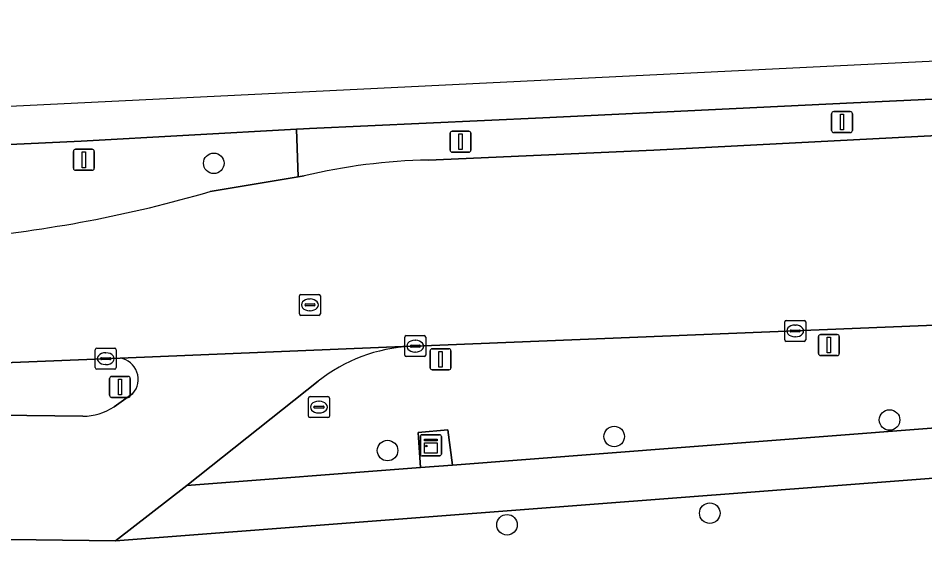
# Model space of a CAD drawing. Extents: x 160023 to 161302, y 384750 to 385707.
# Drawn here: x 160774.97 to 160818.15, y 385304.37 to 385329.87 of the extents above; entities that cross this region are included whole.
import ezdxf

# ---------------------------------------------------------------- set-up
doc = ezdxf.new("R2010")
doc.units = 0
for name, color, linetype in [('IMGEO_Berm_groen', 7, 'Continuous'), ('IMGEO_Berm_open', 7, 'Continuous'), ('IMGEO_Boom', 7, 'Continuous'), ('IMGEO_Fietspad_open', 7, 'Continuous'), ('IMGEO_Kast', 7, 'Continuous'), ('IMGEO_Kolk', 7, 'Continuous'), ('IMGEO_Lichtmast', 7, 'Continuous'), ('IMGEO_Rijbaan_lokaal_gesloten', 7, 'Continuous'), ('IMGEO_Rijbaan_lokaal_open', 7, 'Continuous'), ('IMGEO_Rioolput', 7, 'Continuous'), ('IMGEO_Verkeersbordpaal', 7, 'Continuous'), ('IMGEO_Voetpad_open', 7, 'Continuous')]:
    doc.layers.add(name, color=color, linetype=linetype)

msp = doc.modelspace()

# ---------------------------------------------------------------- linework, layer by layer
at = {"layer": 'IMGEO_Berm_groen'}
for points in [[(160788.302, 385322.314), (160788.219, 385324.587), (160777.972, 385324.021), (160768.782, 385323.578), (160758.913, 385323.132), (160755.288, 385323.018), (160752.42, 385322.897), (160748.623, 385323.061), (160744.096, 385323.326), (160740.237, 385323.978), (160739.98, 385321.407), (160744.243, 385320.999), (160748.681, 385320.526), (160752.559, 385320.21), (160758.985, 385319.804), (160763.262, 385319.431), (160769.006, 385319.442), (160772.383, 385319.395)], [(160784.114, 385321.616), (160788.302, 385322.314)], [(160789.25, 385312.583), (160782.994, 385307.613), (160794.127, 385308.473), (160794.011, 385310.137), (160795.425, 385310.27), (160795.647, 385308.59), (160821.332, 385310.575), (160820.963, 385315.346)], [(160820.963, 385315.346), (160793.879, 385314.255), (160793.772, 385314.252), (160793.665, 385314.247)], [(160779.827, 385313.686), (160773.872, 385313.446), (160768.747, 385313.307), (160765.031, 385313.233), (160756.479, 385313.49), (160748.834, 385313.956)], [(160779.534, 385311.369), (160780.43, 385312.001)], [(160739.196, 385311.815), (160742.942, 385311.716), (160750, 385311.444), (160759.401, 385311.147), (160778.052, 385310.916)]]:
    msp.add_lwpolyline(points, dxfattribs=at)
for centre, radius, start, end in [((160766.871, 385380.598), 61.45, 275.14589, 286.29564), ((160794.086, 385306.44), 7.818, 93.0891, 128.2134), ((160779.666, 385312.678), 1.021, 318.4622, 80.9187), ((160777.989, 385313.772), 2.857, 271.2596, 302.7338)]:
    msp.add_arc(centre, radius, start, end, dxfattribs=at)
at = {"layer": 'IMGEO_Berm_open'}
for points in [[(160820.562, 385326.114), (160814.739, 385325.835), (160799.956, 385325.131), (160788.838, 385324.621), (160788.55, 385324.605), (160788.219, 385324.587), (160788.302, 385322.314), (160788.587, 385322.362)], [(160794.508, 385323.113), (160805.246, 385323.592), (160820.569, 385324.378), (160820.562, 385326.114)]]:
    msp.add_lwpolyline(points, dxfattribs=at)
msp.add_arc((160795.021, 385295.348), 27.77, 91.0595, 103.3977, dxfattribs=at)
at = {"layer": 'IMGEO_Boom'}
for centre in [(160784.284, 385322.96), (160816.464, 385310.74), (160803.351, 385309.953), (160792.56, 385309.284), (160807.902, 385306.304), (160798.248, 385305.752)]:
    msp.add_circle(centre, 0.489, dxfattribs=at)
at = {"layer": 'IMGEO_Fietspad_open'}
msp.add_lwpolyline([(160826.159, 385315.563), (160826.441, 385310.931), (160825.553, 385310.89), (160821.54, 385310.591), (160821.332, 385310.575), (160795.647, 385308.59), (160794.127, 385308.473), (160782.994, 385307.613), (160779.604, 385304.986), (160821.25, 385308.182), (160821.638, 385308.255), (160829.048, 385308.74), (160835.236, 385308.908)], dxfattribs=at)
at = {"layer": 'IMGEO_Kast'}
for p, q in [((160794.122, 385309.111), (160794.122, 385309.952)), ((160794.122, 385309.952), (160794.122, 385309.111)), ((160794.197, 385310.036), (160795.038, 385310.036)), ((160795.038, 385310.036), (160794.197, 385310.036)), ((160795.122, 385309.961), (160795.122, 385309.12)), ((160795.122, 385309.12), (160795.122, 385309.961)), ((160795.047, 385309.036), (160794.206, 385309.036)), ((160794.206, 385309.036), (160795.047, 385309.036))]:
    msp.add_line(p, q, dxfattribs=at)
for points in [[(160794.317, 385309.826), (160794.917, 385309.826), (160794.917, 385309.741), (160794.317, 385309.741), (160794.317, 385309.826)], [(160794.317, 385309.651), (160794.917, 385309.651), (160794.917, 385309.162), (160794.317, 385309.162), (160794.317, 385309.651)]]:
    msp.add_lwpolyline(points, dxfattribs=at)
msp.add_circle((160794.401, 385309.5), 0.0377, dxfattribs=at)
for centre, start, end in [((160794.2, 385309.958), 92.4484, 184.2845), ((160794.2, 385309.958), 92.4484, 184.2845), ((160795.044, 385309.958), 2.4484, 94.2845), ((160795.044, 385309.958), 2.4484, 94.2845), ((160794.2, 385309.114), 182.4484, 274.2845), ((160794.2, 385309.114), 182.4484, 274.2845), ((160795.044, 385309.114), 272.4484, 4.2845), ((160795.044, 385309.114), 272.4484, 4.2845)]:
    msp.add_arc(centre, 0.0779, start, end, dxfattribs=at)
at = {"layer": 'IMGEO_Kolk'}
for p, q in [((160811.47, 385314.554), (160811.47, 385315.406)), ((160811.545, 385315.48), (160812.397, 385315.48)), ((160812.471, 385315.406), (160812.471, 385314.554)), ((160811.729, 385314.974), (160811.729, 385314.986)), ((160812.167, 385314.937), (160811.769, 385314.937)), ((160811.772, 385315.023), (160812.17, 385315.023)), ((160811.958, 385315.26), (160811.983, 385315.26)), ((160812.213, 385314.986), (160812.213, 385314.974)), ((160793.378, 385313.829), (160793.378, 385314.681)), ((160793.453, 385314.755), (160794.305, 385314.755)), ((160793.866, 385314.535), (160793.891, 385314.535)), ((160794.379, 385314.681), (160794.379, 385313.829)), ((160811.981, 385314.7), (160811.956, 385314.7)), ((160778.638, 385313.233), (160778.638, 385314.085)), ((160778.713, 385314.159), (160779.565, 385314.159)), ((160779.639, 385314.085), (160779.639, 385313.233)), ((160793.637, 385314.249), (160793.637, 385314.261)), ((160794.075, 385314.212), (160793.677, 385314.212)), ((160793.68, 385314.298), (160794.078, 385314.298)), ((160794.121, 385314.261), (160794.121, 385314.249)), ((160812.397, 385314.48), (160811.545, 385314.48)), ((160778.897, 385313.653), (160778.897, 385313.665)), ((160778.94, 385313.702), (160779.338, 385313.702)), ((160779.126, 385313.939), (160779.151, 385313.939)), ((160779.381, 385313.665), (160779.381, 385313.653)), ((160794.305, 385313.755), (160793.453, 385313.755)), ((160793.889, 385313.975), (160793.864, 385313.975)), ((160779.335, 385313.616), (160778.937, 385313.616)), ((160779.149, 385313.379), (160779.124, 385313.379)), ((160779.565, 385313.159), (160778.713, 385313.159))]:
    msp.add_line(p, q, dxfattribs=at)
for points in [[(160811.47, 385314.554), (160811.47, 385315.406)], [(160811.545, 385315.48), (160812.397, 385315.48)], [(160812.471, 385315.406), (160812.471, 385314.554)], [(160793.378, 385313.829), (160793.378, 385314.681)], [(160793.453, 385314.755), (160794.305, 385314.755)], [(160794.379, 385314.681), (160794.379, 385313.829)], [(160778.638, 385313.233), (160778.638, 385314.085)], [(160778.713, 385314.159), (160779.565, 385314.159)], [(160779.639, 385314.085), (160779.639, 385313.233)], [(160812.397, 385314.48), (160811.545, 385314.48)], [(160794.305, 385313.755), (160793.453, 385313.755)], [(160779.565, 385313.159), (160778.713, 385313.159)]]:
    msp.add_lwpolyline(points, dxfattribs=at)
for centre, radius, start, end in [((160811.547, 385315.404), 0.0765, 91.552, 178.448), ((160811.547, 385315.404), 0.0765, 91.552, 178.448), ((160812.395, 385315.404), 0.0765, 1.552, 88.448), ((160812.395, 385315.404), 0.0765, 1.552, 88.448), ((160811.769, 385314.983), 0.0403, 85.8775, 175.7526), ((160811.766, 385314.973), 0.0366, 178.938, 274.7102), ((160812.17, 385314.98), 0.043, 264.8664, 352.4533), ((160812.174, 385314.985), 0.0386, 1.7309, 96.639), ((160793.455, 385314.679), 0.0765, 91.552, 178.448), ((160793.455, 385314.679), 0.0765, 91.552, 178.448), ((160794.303, 385314.679), 0.0765, 1.552, 88.448), ((160794.303, 385314.679), 0.0765, 1.552, 88.448), ((160811.547, 385314.556), 0.0765, 181.552, 268.448), ((160811.547, 385314.556), 0.0765, 181.552, 268.448), ((160812.395, 385314.556), 0.0765, 271.552, 358.448), ((160812.395, 385314.556), 0.0765, 271.552, 358.448), ((160778.715, 385314.083), 0.0765, 91.552, 178.448), ((160778.715, 385314.083), 0.0765, 91.552, 178.448), ((160779.563, 385314.083), 0.0765, 1.552, 88.448), ((160779.563, 385314.083), 0.0765, 1.552, 88.448), ((160793.677, 385314.258), 0.0403, 85.8775, 175.7526), ((160793.674, 385314.248), 0.0366, 178.938, 274.7102), ((160794.078, 385314.255), 0.043, 264.8664, 352.4533), ((160794.082, 385314.26), 0.0386, 1.7309, 96.639), ((160778.937, 385313.662), 0.0403, 85.8775, 175.7526), ((160778.934, 385313.652), 0.0366, 178.938, 274.7102), ((160779.338, 385313.659), 0.043, 264.8664, 352.4533), ((160779.342, 385313.664), 0.0386, 1.7309, 96.639), ((160793.455, 385313.831), 0.0765, 181.552, 268.448), ((160793.455, 385313.831), 0.0765, 181.552, 268.448), ((160794.303, 385313.831), 0.0765, 271.552, 358.448), ((160794.303, 385313.831), 0.0765, 271.552, 358.448), ((160778.715, 385313.235), 0.0765, 181.552, 268.448), ((160778.715, 385313.235), 0.0765, 181.552, 268.448), ((160779.563, 385313.235), 0.0765, 271.552, 358.448), ((160779.563, 385313.235), 0.0765, 271.552, 358.448)]:
    msp.add_arc(centre, radius, start, end, dxfattribs=at)
for centre, major_axis, ratio, start_param, end_param in [((160811.957, 385314.98), (-0.387, 0.002), 0.722429, 4.712389, 7.853982), ((160811.982, 385314.98), (-0.39, 0.002), 0.717154, 1.570796, 4.712389), ((160793.865, 385314.255), (-0.387, 0.002), 0.722429, 4.712389, 7.853982), ((160793.89, 385314.255), (-0.39, 0.002), 0.717154, 1.570796, 4.712389), ((160779.125, 385313.659), (-0.387, 0.002), 0.722429, 4.712389, 7.853982), ((160779.15, 385313.659), (-0.39, 0.002), 0.717154, 1.570796, 4.712389)]:
    msp.add_ellipse(centre, major_axis=major_axis, ratio=ratio, start_param=start_param, end_param=end_param, dxfattribs=at)
at = {"layer": 'IMGEO_Lichtmast'}
for p, q in [((160813.706, 385324.523), (160813.706, 385325.323)), ((160813.706, 385325.323), (160813.706, 385324.523)), ((160813.806, 385325.423), (160814.596, 385325.423)), ((160814.596, 385325.423), (160813.806, 385325.423)), ((160814.696, 385325.323), (160814.696, 385324.523)), ((160814.696, 385324.523), (160814.696, 385325.323)), ((160795.64, 385324.487), (160796.43, 385324.487)), ((160796.43, 385324.487), (160795.64, 385324.487)), ((160814.596, 385324.423), (160813.806, 385324.423)), ((160813.806, 385324.423), (160814.596, 385324.423)), ((160795.54, 385323.587), (160795.54, 385324.387)), ((160795.54, 385324.387), (160795.54, 385323.587)), ((160796.53, 385324.387), (160796.53, 385323.587)), ((160796.53, 385323.587), (160796.53, 385324.387)), ((160777.702, 385323.626), (160778.492, 385323.626)), ((160778.492, 385323.626), (160777.702, 385323.626)), ((160777.602, 385322.726), (160777.602, 385323.526)), ((160777.602, 385323.526), (160777.602, 385322.726)), ((160778.592, 385323.526), (160778.592, 385322.726)), ((160778.592, 385322.726), (160778.592, 385323.526)), ((160796.43, 385323.487), (160795.64, 385323.487)), ((160795.64, 385323.487), (160796.43, 385323.487)), ((160778.492, 385322.626), (160777.702, 385322.626)), ((160777.702, 385322.626), (160778.492, 385322.626))]:
    msp.add_line(p, q, dxfattribs=at)
for points in [[(160814.126, 385325.298), (160814.276, 385325.298), (160814.276, 385324.548), (160814.126, 385324.548), (160814.126, 385325.298)], [(160795.96, 385324.362), (160796.11, 385324.362), (160796.11, 385323.612), (160795.96, 385323.612), (160795.96, 385324.362)], [(160778.022, 385323.501), (160778.172, 385323.501), (160778.172, 385322.751), (160778.022, 385322.751), (160778.022, 385323.501)]]:
    msp.add_lwpolyline(points, dxfattribs=at)
for centre, start, end in [((160813.806, 385325.323), 90, 180), ((160813.806, 385325.323), 90, 180), ((160814.596, 385325.323), 0, 90), ((160814.596, 385325.323), 360, 90), ((160795.64, 385324.387), 90, 180), ((160795.64, 385324.387), 90, 180), ((160796.43, 385324.387), 0, 90), ((160796.43, 385324.387), 360, 90), ((160813.806, 385324.523), 180, 270), ((160813.806, 385324.523), 180, 270), ((160814.596, 385324.523), 270, 0), ((160814.596, 385324.523), 270, 0), ((160777.702, 385323.526), 90, 180), ((160777.702, 385323.526), 90, 180), ((160778.492, 385323.526), 0, 90), ((160778.492, 385323.526), 360, 90), ((160795.64, 385323.587), 180, 270), ((160795.64, 385323.587), 180, 270), ((160796.43, 385323.587), 270, 0), ((160796.43, 385323.587), 270, 0), ((160777.702, 385322.726), 180, 270), ((160777.702, 385322.726), 180, 270), ((160778.492, 385322.726), 270, 0), ((160778.492, 385322.726), 270, 0)]:
    msp.add_arc(centre, 0.1, start, end, dxfattribs=at)
at = {"layer": 'IMGEO_Rijbaan_lokaal_gesloten'}
for points in [[(160828.397, 385328.305), (160753.472, 385324.638), (160721.519, 385329.871)], [(160727.055, 385327.17), (160739.347, 385324.128), (160740.237, 385323.978), (160744.096, 385323.326), (160748.623, 385323.061), (160752.42, 385322.897), (160755.288, 385323.018), (160758.913, 385323.132), (160768.782, 385323.578), (160777.972, 385324.021), (160788.219, 385324.587), (160788.55, 385324.605), (160788.838, 385324.621), (160799.956, 385325.131), (160814.739, 385325.835), (160820.562, 385326.114), (160824.75, 385326.315), (160825.535, 385326.352), (160828.494, 385326.494), (160828.396, 385328.281), (160828.397, 385328.305)], [(160829.079, 385314.948), (160828.561, 385324.708), (160825.613, 385324.591), (160824.828, 385324.56), (160821.597, 385324.431), (160820.569, 385324.378), (160805.246, 385323.592), (160794.508, 385323.113)], [(160788.587, 385322.362), (160788.302, 385322.314), (160784.114, 385321.616)], [(160748.834, 385313.956), (160756.479, 385313.49), (160765.031, 385313.233), (160768.747, 385313.307), (160773.872, 385313.446), (160779.827, 385313.686), (160793.665, 385314.247), (160793.772, 385314.252), (160793.879, 385314.255), (160820.963, 385315.346), (160821.202, 385315.356), (160825.238, 385315.525), (160826.159, 385315.563)]]:
    msp.add_lwpolyline(points, dxfattribs=at)
for centre, radius, start, end in [((160795.021, 385295.348), 27.77, 91.0595, 103.3977), ((160766.871, 385380.598), 61.45, 275.14589, 286.29564)]:
    msp.add_arc(centre, radius, start, end, dxfattribs=at)
at = {"layer": 'IMGEO_Rijbaan_lokaal_open'}
for points in [[(160793.665, 385314.247), (160779.827, 385313.686)], [(160718.413, 385308.232), (160726.817, 385306.953), (160732.852, 385306.219), (160739.07, 385305.796), (160745.527, 385305.516), (160745.869, 385305.491), (160746.194, 385305.481), (160751.892, 385305.332), (160779.604, 385304.986), (160782.994, 385307.613), (160789.25, 385312.583)], [(160780.43, 385312.001), (160779.534, 385311.369)], [(160778.052, 385310.916), (160759.401, 385311.147), (160750, 385311.444), (160742.942, 385311.716), (160739.196, 385311.815)]]:
    msp.add_lwpolyline(points, dxfattribs=at)
for centre, radius, start, end in [((160794.086, 385306.44), 7.818, 93.0891, 128.2134), ((160779.666, 385312.678), 1.021, 318.4622, 80.9187), ((160777.989, 385313.772), 2.857, 271.2596, 302.7338)]:
    msp.add_arc(centre, radius, start, end, dxfattribs=at)
at = {"layer": 'IMGEO_Rioolput'}
for p, q in [((160788.437, 385316.72), (160789.289, 385316.72)), ((160788.362, 385315.794), (160788.362, 385316.646)), ((160788.621, 385316.214), (160788.621, 385316.226)), ((160788.664, 385316.263), (160789.062, 385316.263)), ((160788.85, 385316.5), (160788.875, 385316.5)), ((160789.105, 385316.226), (160789.105, 385316.214)), ((160789.363, 385316.646), (160789.363, 385315.794)), ((160789.059, 385316.177), (160788.661, 385316.177)), ((160788.873, 385315.94), (160788.848, 385315.94)), ((160789.289, 385315.72), (160788.437, 385315.72)), ((160788.792, 385310.926), (160788.792, 385311.778)), ((160788.867, 385311.852), (160789.719, 385311.852)), ((160789.28, 385311.632), (160789.305, 385311.632)), ((160789.793, 385311.778), (160789.793, 385310.926)), ((160789.051, 385311.346), (160789.051, 385311.358)), ((160789.489, 385311.309), (160789.091, 385311.309)), ((160789.094, 385311.395), (160789.492, 385311.395)), ((160789.303, 385311.072), (160789.278, 385311.072)), ((160789.535, 385311.358), (160789.535, 385311.346)), ((160789.719, 385310.852), (160788.867, 385310.852))]:
    msp.add_line(p, q, dxfattribs=at)
for points in [[(160788.437, 385316.72), (160789.289, 385316.72)], [(160788.362, 385315.794), (160788.362, 385316.646)], [(160789.363, 385316.646), (160789.363, 385315.794)], [(160789.289, 385315.72), (160788.437, 385315.72)], [(160788.792, 385310.926), (160788.792, 385311.778)], [(160788.867, 385311.852), (160789.719, 385311.852)], [(160789.793, 385311.778), (160789.793, 385310.926)], [(160789.719, 385310.852), (160788.867, 385310.852)]]:
    msp.add_lwpolyline(points, dxfattribs=at)
for centre, radius, start, end in [((160788.439, 385316.644), 0.0765, 91.552, 178.448), ((160788.439, 385316.644), 0.0765, 91.552, 178.448), ((160789.287, 385316.644), 0.0765, 1.552, 88.448), ((160789.287, 385316.644), 0.0765, 1.552, 88.448), ((160788.661, 385316.223), 0.0403, 85.8775, 175.7526), ((160789.066, 385316.225), 0.0386, 1.7309, 96.639), ((160788.439, 385315.796), 0.0765, 181.552, 268.448), ((160788.439, 385315.796), 0.0765, 181.552, 268.448), ((160788.658, 385316.213), 0.0366, 178.938, 274.7102), ((160789.062, 385316.22), 0.043, 264.8664, 352.4533), ((160789.287, 385315.796), 0.0765, 271.552, 358.448), ((160789.287, 385315.796), 0.0765, 271.552, 358.448), ((160788.869, 385311.776), 0.0765, 91.552, 178.448), ((160788.869, 385311.776), 0.0765, 91.552, 178.448), ((160789.717, 385311.776), 0.0765, 1.552, 88.448), ((160789.717, 385311.776), 0.0765, 1.552, 88.448), ((160789.091, 385311.355), 0.0403, 85.8775, 175.7526), ((160789.088, 385311.345), 0.0366, 178.938, 274.7102), ((160789.492, 385311.352), 0.043, 264.8664, 352.4533), ((160789.496, 385311.357), 0.0386, 1.7309, 96.639), ((160788.869, 385310.928), 0.0765, 181.552, 268.448), ((160788.869, 385310.928), 0.0765, 181.552, 268.448), ((160789.717, 385310.928), 0.0765, 271.552, 358.448), ((160789.717, 385310.928), 0.0765, 271.552, 358.448)]:
    msp.add_arc(centre, radius, start, end, dxfattribs=at)
for centre, major_axis, ratio, start_param, end_param in [((160788.849, 385316.22), (-0.387, 0.002), 0.722429, 4.712389, 7.853982), ((160788.874, 385316.22), (-0.39, 0.002), 0.717154, 1.570796, 4.712389), ((160789.279, 385311.352), (-0.387, 0.002), 0.722429, 4.712389, 7.853982), ((160789.304, 385311.352), (-0.39, 0.002), 0.717154, 1.570796, 4.712389)]:
    msp.add_ellipse(centre, major_axis=major_axis, ratio=ratio, start_param=start_param, end_param=end_param, dxfattribs=at)
at = {"layer": 'IMGEO_Verkeersbordpaal'}
for p, q in [((160813.08, 385313.909), (160813.08, 385314.709)), ((160813.08, 385314.709), (160813.08, 385313.909)), ((160813.18, 385314.809), (160813.97, 385314.809)), ((160813.97, 385314.809), (160813.18, 385314.809)), ((160814.07, 385314.709), (160814.07, 385313.909)), ((160814.07, 385313.909), (160814.07, 385314.709)), ((160794.688, 385314.128), (160795.478, 385314.128)), ((160795.478, 385314.128), (160794.688, 385314.128)), ((160794.588, 385313.228), (160794.588, 385314.028)), ((160794.588, 385314.028), (160794.588, 385313.228)), ((160795.578, 385314.028), (160795.578, 385313.228)), ((160795.578, 385313.228), (160795.578, 385314.028)), ((160813.97, 385313.809), (160813.18, 385313.809)), ((160813.18, 385313.809), (160813.97, 385313.809)), ((160779.42, 385312.814), (160780.21, 385312.814)), ((160780.21, 385312.814), (160779.42, 385312.814)), ((160795.478, 385313.128), (160794.688, 385313.128)), ((160794.688, 385313.128), (160795.478, 385313.128)), ((160779.32, 385311.914), (160779.32, 385312.714)), ((160779.32, 385312.714), (160779.32, 385311.914)), ((160780.31, 385312.714), (160780.31, 385311.914)), ((160780.31, 385311.914), (160780.31, 385312.714)), ((160780.21, 385311.814), (160779.42, 385311.814)), ((160779.42, 385311.814), (160780.21, 385311.814))]:
    msp.add_line(p, q, dxfattribs=at)
for points in [[(160813.5, 385314.684), (160813.65, 385314.684), (160813.65, 385313.934), (160813.5, 385313.934), (160813.5, 385314.684)], [(160795.008, 385314.003), (160795.158, 385314.003), (160795.158, 385313.253), (160795.008, 385313.253), (160795.008, 385314.003)], [(160779.74, 385312.689), (160779.89, 385312.689), (160779.89, 385311.939), (160779.74, 385311.939), (160779.74, 385312.689)]]:
    msp.add_lwpolyline(points, dxfattribs=at)
for centre, start, end in [((160813.18, 385314.709), 90, 180), ((160813.18, 385314.709), 90, 180), ((160813.97, 385314.709), 0, 90), ((160813.97, 385314.709), 360, 90), ((160794.688, 385314.028), 90, 180), ((160794.688, 385314.028), 90, 180), ((160795.478, 385314.028), 0, 90), ((160795.478, 385314.028), 360, 90), ((160813.18, 385313.909), 180, 270), ((160813.18, 385313.909), 180, 270), ((160813.97, 385313.909), 270, 0), ((160813.97, 385313.909), 270, 0), ((160794.688, 385313.228), 180, 270), ((160794.688, 385313.228), 180, 270), ((160795.478, 385313.228), 270, 0), ((160795.478, 385313.228), 270, 0), ((160779.42, 385312.714), 90, 180), ((160779.42, 385312.714), 90, 180), ((160780.21, 385312.714), 0, 90), ((160780.21, 385312.714), 360, 90), ((160779.42, 385311.914), 180, 270), ((160779.42, 385311.914), 180, 270), ((160780.21, 385311.914), 270, 0), ((160780.21, 385311.914), 270, 0)]:
    msp.add_arc(centre, 0.1, start, end, dxfattribs=at)
at = {"layer": 'IMGEO_Voetpad_open'}
msp.add_lwpolyline([(160795.647, 385308.59), (160795.425, 385310.27), (160794.011, 385310.137), (160794.127, 385308.473)], close=True, dxfattribs=at)
msp.add_lwpolyline([(160821.25, 385308.182), (160779.604, 385304.986), (160751.892, 385305.332), (160746.194, 385305.481), (160745.869, 385305.491), (160745.527, 385305.516), (160745.43, 385303.122), (160747.005, 385303.048), (160747.799, 385302.969), (160749.323, 385302.929), (160757.632, 385302.652), (160775.514, 385302.52), (160775.585, 385301.152), (160778.426, 385301.325), (160781.352, 385301.467), (160803.532, 385302.54), (160822.873, 385303.468), (160823.767, 385303.558), (160826.222, 385305.486)], dxfattribs=at)

doc.saveas('drawing.dxf')
